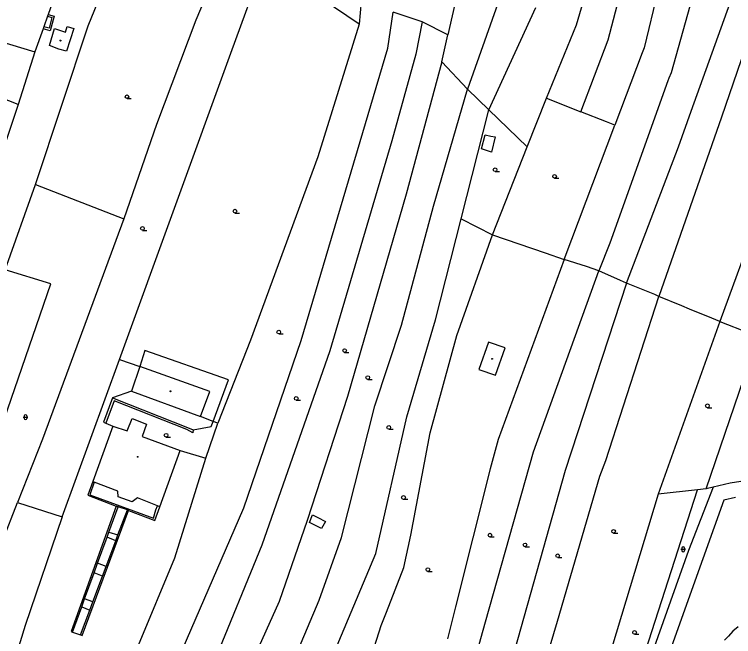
# Model space of a CAD drawing. Extents: x -595546 to -593986, y -1160845 to -1159202.
# Drawn here: x -594818.9 to -594672.6, y -1160706 to -1160579.5 of the extents above; entities that cross this region are included whole.
import ezdxf

# ---------------------------------------------------------------- set-up
doc = ezdxf.new("R2010")
doc.units = 0
for name, color, linetype in [('DOP - budovy nerozlisene - VP', 7, 'Continuous'), ('DOP - kresba z DSPS bez souradnic', 7, 'Continuous'), ('DOP - rozhrani ploch obecne', 7, 'Continuous'), ('Level 36', 7, 'Continuous'), ('Level 39', 7, 'Continuous'), ('TM - budovy zdene_ betonove - VP', 7, 'Continuous'), ('TM - komunikace - VP', 7, 'Continuous'), ('TM - letecke snimky - pomocna linie', 7, 'Continuous'), ('TM - plot drateny_ kovovy - VP', 7, 'Continuous'), ('TM - rozhrani ploch obecne - VP', 7, 'Continuous')]:
    doc.layers.add(name, color=color, linetype=linetype)

msp = doc.modelspace()

# ---------------------------------------------------------------- linework, layer by layer
at = {"layer": 'DOP - budovy nerozlisene - VP'}
for points in [[(-594811.73, -1160585.82), (-594810.69, -1160582.35)], [(-594810.69, -1160582.35), (-594808.45, -1160583.11)], [(-594808.45, -1160583.11), (-594808.1, -1160581.93)], [(-594806.81, -1160582.37), (-594808.27, -1160587)], [(-594808.1, -1160581.93), (-594806.81, -1160582.37)], [(-594809.81, -1160586.58), (-594811.73, -1160585.82)], [(-594808.27, -1160587), (-594809.81, -1160586.58)], [(-594722.45, -1160646.14), (-594724.39, -1160651.69)], [(-594719.05, -1160647.33), (-594722.45, -1160646.14)], [(-594721, -1160652.88), (-594719.05, -1160647.33)], [(-594724.39, -1160651.69), (-594721, -1160652.88)]]:
    msp.add_lwpolyline(points, dxfattribs=at)
at = {"layer": 'DOP - kresba z DSPS bez souradnic'}
for points in [[(-594812.11, -1160579.84), (-594811.23, -1160580.12)], [(-594811.99, -1160579.5), (-594810.77, -1160579.85)], [(-594811.23, -1160580.12), (-594811.77, -1160582.32)], [(-594810.77, -1160579.85), (-594811.58, -1160582.81)], [(-594811.58, -1160582.81), (-594813.03, -1160582.41)], [(-594811.77, -1160582.32), (-594812.88, -1160581.99)], [(-594723.86, -1160606.83), (-594723.09, -1160603.98)], [(-594723.09, -1160603.98), (-594721.98, -1160604.29)], [(-594721.98, -1160604.29), (-594721.05, -1160604.4)], [(-594721.05, -1160604.4), (-594721.81, -1160607.5)], [(-594721.81, -1160607.5), (-594723.86, -1160606.83)], [(-594797.48, -1160649.66), (-594793.33, -1160651.1)], [(-594798.91, -1160657.46), (-594783.31, -1160663.66)], [(-594798.57, -1160658.07), (-594800.26, -1160662.63)], [(-594783.79, -1160663.9), (-594798.57, -1160658.07)], [(-594783.31, -1160663.66), (-594782.48, -1160663.96)], [(-594782.55, -1160664.56), (-594783.79, -1160663.9)], [(-594782.48, -1160663.96), (-594782.55, -1160664.56)], [(-594693.13, -1160717.22), (-594679.9, -1160676.16)], [(-594758.85, -1160682.83), (-594758.22, -1160681.24)], [(-594758.22, -1160681.24), (-594757.14, -1160681.81)], [(-594757.14, -1160681.81), (-594755.59, -1160682.64)], [(-594755.59, -1160682.64), (-594756.37, -1160684.06)], [(-594756.37, -1160684.06), (-594758.85, -1160682.83)]]:
    msp.add_lwpolyline(points, dxfattribs=at)
at = {"layer": 'DOP - rozhrani ploch obecne'}
for points in [[(-594712.07, -1160553.31), (-594726.68, -1160594.68)], [(-594803.87, -1160581.8), (-594794.37, -1160558.47)], [(-594698.1, -1160584.66), (-594691.86, -1160560.82)], [(-594805.88, -1160562.33), (-594811.99, -1160579.5)], [(-594685.22, -1160563.17), (-594690.79, -1160586.32)], [(-594775.72, -1160565.92), (-594781.96, -1160580.67)], [(-594774.82, -1160587.37), (-594767.98, -1160568.58)], [(-594681.18, -1160599.14), (-594670.21, -1160568.63)], [(-594679.1, -1160569.25), (-594685.27, -1160591.4)], [(-594664.73, -1160570.32), (-594675.05, -1160600.36)], [(-594728.08, -1160571.99), (-594730.72, -1160583.68)], [(-594748.72, -1160581.48), (-594758.76, -1160574.66)], [(-594748.32, -1160576.87), (-594748.72, -1160581.48)], [(-594704.54, -1160581.62), (-594703.14, -1160577.03)], [(-594722.35, -1160598.91), (-594712.82, -1160578.12)], [(-594812.11, -1160579.84), (-594812.88, -1160581.99)], [(-594811.99, -1160579.5), (-594812.11, -1160579.84)], [(-594742.88, -1160586.34), (-594741.79, -1160579.03)], [(-594735.91, -1160580.98), (-594741.79, -1160579.03)], [(-594814.59, -1160614.08), (-594803.87, -1160581.8)], [(-594781.96, -1160580.67), (-594789.97, -1160601.91)], [(-594748.72, -1160581.48), (-594757.13, -1160608.49)], [(-594735.91, -1160580.98), (-594737.23, -1160587.61)], [(-594730.72, -1160583.68), (-594735.91, -1160580.98)], [(-594710.66, -1160596.56), (-594704.54, -1160581.62)], [(-594813.03, -1160582.41), (-594814.71, -1160587.12)], [(-594812.88, -1160581.99), (-594813.03, -1160582.41)], [(-594827.29, -1160583.29), (-594814.71, -1160587.12)], [(-594731.95, -1160589.17), (-594730.72, -1160583.68)], [(-594703.62, -1160599.3), (-594698.1, -1160584.66)], [(-594814.71, -1160587.12), (-594818.13, -1160597.83)], [(-594797.48, -1160649.66), (-594774.82, -1160587.37)], [(-594760.56, -1160645.82), (-594742.88, -1160586.34)], [(-594737.23, -1160587.61), (-594742.06, -1160605.18)], [(-594691.16, -1160587.3), (-594696.73, -1160602)], [(-594690.79, -1160586.32), (-594691.16, -1160587.3)], [(-594731.95, -1160589.17), (-594739.19, -1160616.07)], [(-594726.68, -1160594.68), (-594731.95, -1160589.17)], [(-594685.27, -1160591.4), (-594685.73, -1160592.47), (-594685.95, -1160592.98)], [(-594818.13, -1160597.83), (-594832.31, -1160592.25)], [(-594685.95, -1160592.98), (-594697.74, -1160626.02)], [(-594733.59, -1160618.5), (-594726.68, -1160594.68)], [(-594726.68, -1160594.68), (-594722.35, -1160598.91)], [(-594818.13, -1160597.83), (-594832.08, -1160639.65)], [(-594714.56, -1160606.46), (-594710.66, -1160596.56)], [(-594710.66, -1160596.56), (-594703.62, -1160599.3)], [(-594728, -1160621.09), (-594722.35, -1160598.91)], [(-594722.35, -1160598.91), (-594714.56, -1160606.46)], [(-594698.42, -1160601.33), (-594703.62, -1160599.3)], [(-594683.79, -1160606.41), (-594681.18, -1160599.14)], [(-594675.05, -1160600.36), (-594687.8, -1160636.83)], [(-594659.77, -1160599.39), (-594675.38, -1160641.92)], [(-594789.97, -1160601.91), (-594796.6, -1160621.1)], [(-594707.02, -1160629.32), (-594696.73, -1160602)], [(-594696.73, -1160602), (-594698.42, -1160601.33)], [(-594742.06, -1160605.18), (-594754.71, -1160647.89)], [(-594721.61, -1160624.35), (-594714.56, -1160606.46)], [(-594694.39, -1160634.12), (-594683.79, -1160606.41)], [(-594757.13, -1160608.49), (-594770.82, -1160645.74)], [(-594820.75, -1160631.43), (-594814.59, -1160614.08)], [(-594814.59, -1160614.08), (-594796.6, -1160621.1)], [(-594739.19, -1160616.07), (-594751.1, -1160657.21)], [(-594740.16, -1160642.72), (-594733.59, -1160618.5)], [(-594796.6, -1160621.1), (-594813.16, -1160665.85)], [(-594733.24, -1160641.64), (-594728, -1160621.09)], [(-594728, -1160621.09), (-594721.61, -1160624.35)], [(-594728.84, -1160644.8), (-594721.61, -1160624.35)], [(-594721.61, -1160624.35), (-594710.87, -1160628.01)], [(-594697.74, -1160626.02), (-594699.96, -1160631.62)], [(-594710.87, -1160628.01), (-594707.02, -1160629.32)], [(-594707.02, -1160629.32), (-594720.47, -1160665.94)], [(-594702.52, -1160630.78), (-594707.02, -1160629.32)], [(-594811.44, -1160634.26), (-594820.75, -1160631.43)], [(-594699.96, -1160631.62), (-594702.52, -1160630.78)], [(-594713.3, -1160668.45), (-594699.96, -1160631.62)], [(-594695.6, -1160633.58), (-594699.96, -1160631.62)], [(-594829.09, -1160685.31), (-594811.44, -1160634.26)], [(-594694.39, -1160634.12), (-594706.81, -1160672.25)], [(-594694.39, -1160634.12), (-594695.6, -1160633.58)], [(-594688.62, -1160636.49), (-594694.39, -1160634.12)], [(-594698.57, -1160670.21), (-594687.8, -1160636.83)], [(-594687.8, -1160636.83), (-594688.62, -1160636.49)], [(-594683.08, -1160638.76), (-594687.8, -1160636.83)], [(-594681.51, -1160639.41), (-594683.08, -1160638.76)], [(-594676.99, -1160641.26), (-594681.51, -1160639.41)], [(-594739.02, -1160661.31), (-594733.24, -1160641.64)], [(-594675.38, -1160641.92), (-594676.99, -1160641.26)], [(-594745.55, -1160659.13), (-594740.16, -1160642.72)], [(-594675.38, -1160641.92), (-594687.9, -1160677.07)], [(-594675.38, -1160641.92), (-594669.46, -1160644.25)], [(-594770.82, -1160645.74), (-594777.46, -1160662.65)], [(-594772.21, -1160679.83), (-594760.56, -1160645.82)], [(-594734.28, -1160664.6), (-594728.84, -1160644.8)], [(-594678.17, -1160675.96), (-594667.6, -1160644.98)], [(-594754.71, -1160647.89), (-594768.54, -1160687.45)], [(-594809.12, -1160681.64), (-594797.48, -1160649.66)], [(-594795.05, -1160656.13), (-594798.91, -1160657.46)], [(-594798.91, -1160657.46), (-594800.74, -1160662.44)], [(-594751.1, -1160657.21), (-594759.32, -1160682.4)], [(-594752.35, -1160685.85), (-594745.55, -1160659.13)], [(-594778.44, -1160662.27), (-594780.99, -1160661.28)], [(-594777.46, -1160662.65), (-594778.44, -1160662.27)], [(-594745.38, -1160689.14), (-594739.02, -1160661.31)], [(-594800.74, -1160662.44), (-594800.26, -1160662.63)], [(-594800.26, -1160662.63), (-594798.85, -1160663.22)], [(-594779.94, -1160669.73), (-594777.46, -1160662.65)], [(-594738.21, -1160685.38), (-594734.28, -1160664.6)], [(-594813.16, -1160665.85), (-594818.22, -1160678.76)], [(-594720.47, -1160665.94), (-594722.09, -1160671.9)], [(-594723.03, -1160703.02), (-594713.3, -1160668.45)], [(-594699.79, -1160673.4), (-594698.57, -1160670.21)], [(-594722.09, -1160671.9), (-594729.14, -1160699.95)], [(-594706.81, -1160672.25), (-594714.57, -1160699.7)], [(-594708.41, -1160702.87), (-594699.79, -1160673.4)], [(-594784.71, -1160708.79), (-594772.21, -1160679.83)], [(-594759.32, -1160682.4), (-594765, -1160698.87)], [(-594739.66, -1160691.97), (-594738.21, -1160685.38)], [(-594756.87, -1160698.61), (-594752.35, -1160685.85)], [(-594768.54, -1160687.45), (-594778.35, -1160711.43)], [(-594752.33, -1160705.74), (-594745.38, -1160689.14)], [(-594743.2, -1160701.03), (-594739.66, -1160691.97)], [(-594765.3, -1160718.57), (-594756.87, -1160698.61)], [(-594765, -1160698.87), (-594772.53, -1160715.64)], [(-594729.14, -1160699.95), (-594730.78, -1160706.5)], [(-594714.57, -1160699.7), (-594719.13, -1160715.83)], [(-594744.27, -1160703.79), (-594743.2, -1160701.03)], [(-594726.1, -1160713.92), (-594723.03, -1160703.02)], [(-594719.91, -1160741.64), (-594708.41, -1160702.87)], [(-594745.62, -1160708.03), (-594744.27, -1160703.79)], [(-594761.03, -1160726.53), (-594752.33, -1160705.74)]]:
    msp.add_lwpolyline(points, dxfattribs=at)
at = {"layer": 'Level 36'}
for p, q in [((-594795.96, -1160596.61), (-594795.09, -1160596.61)), ((-594721.09, -1160611.45), (-594720.21, -1160611.45)), ((-594708.98, -1160612.8), (-594708.11, -1160612.8)), ((-594773.99, -1160619.89), (-594773.11, -1160619.89)), ((-594792.83, -1160623.41), (-594791.95, -1160623.41)), ((-594765.09, -1160644.48), (-594764.21, -1160644.48)), ((-594751.69, -1160648.23), (-594750.82, -1160648.23)), ((-594746.98, -1160653.73), (-594746.11, -1160653.73)), ((-594761.55, -1160657.95), (-594760.68, -1160657.95)), ((-594677.91, -1160659.48), (-594677.03, -1160659.48)), ((-594817.11, -1160661.4), (-594816.11, -1160661.4)), ((-594816.86, -1160661.15), (-594816.86, -1160661.65)), ((-594816.36, -1160661.15), (-594816.36, -1160661.65)), ((-594742.72, -1160663.86), (-594741.84, -1160663.86)), ((-594788, -1160665.45), (-594787.12, -1160665.45)), ((-594739.72, -1160678.11), (-594738.84, -1160678.11)), ((-594696.99, -1160685), (-594696.11, -1160685)), ((-594722.12, -1160685.77), (-594721.25, -1160685.77)), ((-594715, -1160687.75), (-594714.12, -1160687.75)), ((-594683.33, -1160688.28), (-594682.33, -1160688.28)), ((-594683.08, -1160688.03), (-594683.08, -1160688.53)), ((-594682.58, -1160688.03), (-594682.58, -1160688.53)), ((-594708.36, -1160689.96), (-594707.48, -1160689.96)), ((-594734.75, -1160692.77), (-594733.88, -1160692.77)), ((-594692.71, -1160705.55), (-594691.84, -1160705.55))]:
    msp.add_line(p, q, dxfattribs=at)
for centre in [(-594795.96, -1160596.23), (-594721.09, -1160611.08), (-594708.98, -1160612.43), (-594773.99, -1160619.51), (-594792.83, -1160623.03), (-594765.09, -1160644.1), (-594751.69, -1160647.86), (-594746.98, -1160653.35), (-594761.55, -1160657.58), (-594677.91, -1160659.1), (-594742.72, -1160663.49), (-594788, -1160665.07), (-594739.72, -1160677.74), (-594722.12, -1160685.4), (-594696.99, -1160684.62), (-594715, -1160687.37), (-594708.36, -1160689.59), (-594734.75, -1160692.4), (-594692.71, -1160705.17)]:
    msp.add_circle(centre, 0.375, dxfattribs=at)
for centre, start, end in [((-594816.61, -1160661.15), 0, 180), ((-594816.61, -1160661.65), 180, 0), ((-594682.83, -1160688.03), 0, 180), ((-594682.83, -1160688.53), 180, 0)]:
    msp.add_arc(centre, 0.25, start, end, dxfattribs=at)
at = {"layer": 'Level 39'}
for centre, radius in [((-594809.51, -1160584.83), 0.09), ((-594809.51, -1160584.83), 0.0398), ((-594721.7, -1160649.54), 0.09), ((-594721.7, -1160649.54), 0.0398), ((-594787.12, -1160656.14), 0.09), ((-594787.12, -1160656.14), 0.0398), ((-594793.79, -1160669.46), 0.09), ((-594793.79, -1160669.46), 0.0398)]:
    msp.add_circle(centre, radius, dxfattribs=at)
at = {"layer": 'TM - budovy zdene_ betonove - VP'}
for points in [[(-594793.33, -1160651.1), (-594795.05, -1160656.13)], [(-594779.11, -1160656.16), (-594793.33, -1160651.1)], [(-594795.05, -1160656.13), (-594780.99, -1160661.28)], [(-594780.99, -1160661.28), (-594779.11, -1160656.16)], [(-594795.9, -1160664.18), (-594794.9, -1160661.66)], [(-594794.9, -1160661.66), (-594792, -1160662.84)], [(-594798.85, -1160663.22), (-594802.94, -1160674.5)], [(-594798.85, -1160663.22), (-594795.9, -1160664.18)], [(-594792, -1160662.84), (-594792.86, -1160665.35)], [(-594792.86, -1160665.35), (-594785.15, -1160668.19)], [(-594789.26, -1160679.62), (-594785.15, -1160668.19)], [(-594802.63, -1160674.62), (-594802.94, -1160674.5)], [(-594797.81, -1160676.48), (-594802.63, -1160674.62)], [(-594797.73, -1160677.61), (-594797.81, -1160676.48)], [(-594794.94, -1160678.65), (-594797.73, -1160677.61)], [(-594793.86, -1160677.78), (-594794.94, -1160678.65)], [(-594789.79, -1160679.41), (-594793.86, -1160677.78)], [(-594789.26, -1160679.62), (-594789.79, -1160679.41)]]:
    msp.add_lwpolyline(points, dxfattribs=at)
at = {"layer": 'TM - komunikace - VP'}
for points in [[(-594671.65, -1160704.02), (-594672.73, -1160704.94)], [(-594673.63, -1160705.96), (-594674.41, -1160706.78)], [(-594672.73, -1160704.94), (-594673.63, -1160705.96)]]:
    msp.add_lwpolyline(points, dxfattribs=at)
at = {"layer": 'TM - letecke snimky - pomocna linie'}
for points in [[(-594778.44, -1160662.27), (-594775.29, -1160653.8), (-594792.33, -1160647.87), (-594793.33, -1160651.1)], [(-594782.48, -1160663.96), (-594778.83, -1160663.33), (-594778.44, -1160662.27)]]:
    msp.add_lwpolyline(points, dxfattribs=at)
at = {"layer": 'TM - plot drateny_ kovovy - VP'}
for points in [[(-594786.2, -1160690.03), (-594779.94, -1160669.73)], [(-594673.26, -1160674.85), (-594676.76, -1160675.65)], [(-594671.13, -1160674.47), (-594673.26, -1160674.85)], [(-594821.29, -1160686.64), (-594818.22, -1160678.76)], [(-594809.12, -1160681.64), (-594816.67, -1160703.77)], [(-594793.65, -1160707.78), (-594786.2, -1160690.03)], [(-594816.67, -1160703.77), (-594827.39, -1160738.53)]]:
    msp.add_lwpolyline(points, dxfattribs=at)
at = {"layer": 'TM - rozhrani ploch obecne - VP'}
for points in [[(-594785.15, -1160668.19), (-594779.94, -1160669.73)], [(-594802.94, -1160674.5), (-594803.96, -1160677.29)], [(-594802.63, -1160674.62), (-594803.53, -1160677.18), (-594790.6, -1160681.97), (-594790.07, -1160680.25), (-594789.79, -1160679.41)], [(-594679.9, -1160676.16), (-594687.9, -1160677.07)], [(-594676.76, -1160675.65), (-594681.77, -1160688.54)], [(-594678.17, -1160675.96), (-594679.9, -1160676.16)], [(-594676.76, -1160675.65), (-594678.17, -1160675.96)], [(-594803.96, -1160677.29), (-594798.16, -1160679.52)], [(-594687.9, -1160677.07), (-594700.2, -1160717.67)], [(-594674.57, -1160678.3), (-594680.79, -1160695.67)], [(-594672.22, -1160677.74), (-594674.57, -1160678.3)], [(-594818.22, -1160678.76), (-594809.12, -1160681.64)], [(-594798.16, -1160679.52), (-594807.32, -1160705.02)], [(-594799.65, -1160684.77), (-594797.79, -1160679.64)], [(-594797.79, -1160679.64), (-594798.16, -1160679.52)], [(-594795.89, -1160680.27), (-594797.79, -1160679.64)], [(-594790.27, -1160682.45), (-594789.26, -1160679.62)], [(-594805.09, -1160705.78), (-594795.64, -1160680.35)], [(-594797.8, -1160685.36), (-594795.89, -1160680.27)], [(-594795.64, -1160680.35), (-594795.89, -1160680.27)], [(-594795.64, -1160680.35), (-594790.27, -1160682.45)], [(-594800.03, -1160685.81), (-594799.65, -1160684.77)], [(-594799.65, -1160684.77), (-594797.8, -1160685.36)], [(-594798.25, -1160686.57), (-594797.8, -1160685.36)], [(-594801.94, -1160691.06), (-594800.03, -1160685.81)], [(-594800.19, -1160691.74), (-594798.25, -1160686.57)], [(-594798.25, -1160686.57), (-594800.03, -1160685.81)], [(-594681.77, -1160688.54), (-594690.54, -1160713.35)], [(-594802.67, -1160693.07), (-594801.94, -1160691.06)], [(-594800.19, -1160691.74), (-594801.94, -1160691.06)], [(-594800.95, -1160693.77), (-594800.19, -1160691.74)], [(-594804.58, -1160698.34), (-594802.67, -1160693.07)], [(-594802.9, -1160698.98), (-594800.95, -1160693.77)], [(-594800.95, -1160693.77), (-594802.67, -1160693.07)], [(-594680.79, -1160695.67), (-594689.1, -1160718.88)], [(-594805.18, -1160700), (-594804.58, -1160698.34)], [(-594802.9, -1160698.98), (-594804.58, -1160698.34)], [(-594807.04, -1160705.12), (-594805.18, -1160700)], [(-594805.18, -1160700), (-594803.52, -1160700.62)], [(-594803.52, -1160700.62), (-594802.9, -1160698.98)], [(-594805.41, -1160705.67), (-594803.52, -1160700.62)], [(-594807.32, -1160705.02), (-594807.04, -1160705.12)], [(-594807.04, -1160705.12), (-594805.41, -1160705.67)], [(-594805.41, -1160705.67), (-594805.09, -1160705.78)]]:
    msp.add_lwpolyline(points, dxfattribs=at)

doc.saveas('drawing.dxf')
